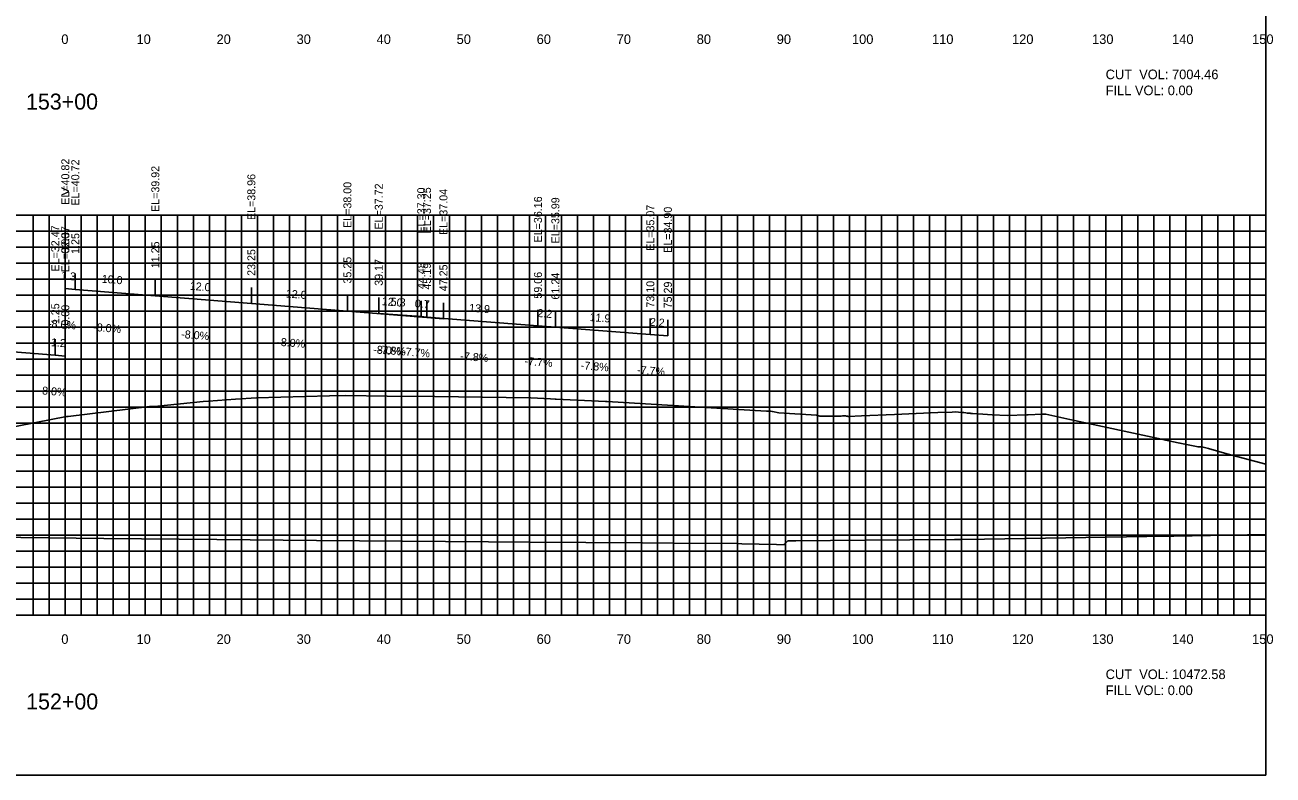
# Model space of a CAD drawing. Extents: x 1800880 to 1818864, y 245271 to 250560.
# Drawn here: x 1812247.8 to 1812403.7, y 250355.3 to 250449.1 of the extents above; entities that cross this region are included whole.
import ezdxf

# ---------------------------------------------------------------- set-up
doc = ezdxf.new("R2010")
doc.units = 0
for name, color, linetype in [('33', 7, 'Continuous'), ('ANNO-TXT', 7, 'Continuous'), ('AXIS', 7, 'Continuous'), ('CL-CNST', 7, 'Continuous'), ('DESIGN - DRAINAGE - Bridges', 7, 'Continuous'), ('DRAINAGETXT', 7, 'Continuous'), ('Level 32', 7, 'Continuous'), ('Level 37', 7, 'Continuous'), ('Level 46', 7, 'Continuous'), ('Level 62', 7, 'Continuous'), ('SHT-BDR', 7, 'Continuous')]:
    doc.layers.add(name, color=color, linetype=linetype)

msp = doc.modelspace()

# ---------------------------------------------------------------- linework, layer by layer
at = {"layer": '33'}
msp.add_line((1812252.82, 250400.1), (1812252.82, 250384.96), dxfattribs=at)
at = {"layer": 'AXIS'}
msp.add_lwpolyline([(1812252.82, 250416.14), (1812254.07, 250416.04), (1812264.07, 250415.24), (1812276.07, 250414.28), (1812288.07, 250413.32), (1812300.07, 250412.36)], dxfattribs=at)
at = {"layer": 'CL-CNST'}
msp.add_lwpolyline([(1812239.12, 250397.44), (1812252.99, 250400.13), (1812253.17, 250400.13), (1812263.33, 250401.38), (1812263.54, 250401.39), (1812263.98, 250401.4), (1812270.06, 250402.03), (1812270.71, 250402.07), (1812271.82, 250402.15), (1812274.09, 250402.31), (1812276.7, 250402.5), (1812285.83, 250402.72), (1812287.84, 250402.76), (1812293.06, 250402.71), (1812298.99, 250402.64), (1812307.91, 250402.53), (1812310.98, 250402.5), (1812313.43, 250402.36), (1812314.03, 250402.33), (1812314.15, 250402.32), (1812320.34, 250402.02), (1812320.53, 250402.02), (1812339.02, 250400.9), (1812340.44, 250400.82), (1812340.48, 250400.82), (1812340.64, 250400.82), (1812340.99, 250400.81), (1812341.17, 250400.76), (1812342, 250400.62), (1812346.7, 250400.31), (1812347.12, 250400.19), (1812349.65, 250400.19), (1812349.72, 250400.19), (1812349.74, 250400.19), (1812349.95, 250400.24), (1812350.2, 250400.23), (1812350.22, 250400.23), (1812350.23, 250400.23), (1812350.24, 250400.23), (1812350.26, 250400.23), (1812350.28, 250400.23), (1812350.3, 250400.23), (1812350.35, 250400.22), (1812350.38, 250400.21), (1812350.42, 250400.21), (1812350.47, 250400.2), (1812350.54, 250400.18), (1812350.65, 250400.16), (1812350.67, 250400.15), (1812352.31, 250400.23), (1812356.42, 250400.41), (1812361.83, 250400.65), (1812363.64, 250400.71), (1812364, 250400.74), (1812364.41, 250400.7), (1812364.81, 250400.66), (1812365.1, 250400.63), (1812365.33, 250400.6), (1812365.51, 250400.58), (1812365.65, 250400.57), (1812365.78, 250400.56), (1812365.88, 250400.55), (1812365.97, 250400.54), (1812366.04, 250400.53), (1812366.11, 250400.52), (1812366.17, 250400.52), (1812367.48, 250400.43), (1812368.65, 250400.34), (1812370.5, 250400.27), (1812372.97, 250400.35), (1812373.14, 250400.34), (1812374.84, 250400.43), (1812375.17, 250400.42), (1812375.35, 250400.42), (1812378.33, 250399.78), (1812389.79, 250397.3), (1812390.3, 250397.19), (1812392.1, 250396.83), (1812394.36, 250396.35), (1812394.38, 250396.36), (1812394.82, 250396.36), (1812395.66, 250396.16), (1812396.94, 250395.79), (1812397.98, 250395.5), (1812402.82, 250394.19)], dxfattribs=at)
at = {"layer": 'DESIGN - DRAINAGE - Bridges'}
for p, q in [((1812402.82, 250375.32), (1812402.82, 250425.32)), ((1812402.88, 250425.32), (1812402.82, 250425.32)), ((1812402.88, 250415.32), (1812402.82, 250415.32)), ((1812402.88, 250405.32), (1812402.82, 250405.32)), ((1812402.88, 250395.32), (1812402.82, 250395.32)), ((1812402.88, 250385.32), (1812402.82, 250385.32)), ((1812102.82, 250375.32), (1812402.82, 250375.32)), ((1812252.82, 250375.26), (1812252.82, 250375.32)), ((1812262.82, 250375.26), (1812262.82, 250375.32)), ((1812272.82, 250375.26), (1812272.82, 250375.32)), ((1812282.82, 250375.26), (1812282.82, 250375.32)), ((1812292.82, 250375.26), (1812292.82, 250375.32)), ((1812302.82, 250375.26), (1812302.82, 250375.32)), ((1812312.82, 250375.26), (1812312.82, 250375.32)), ((1812322.82, 250375.26), (1812322.82, 250375.32)), ((1812332.82, 250375.26), (1812332.82, 250375.32)), ((1812342.82, 250375.26), (1812342.82, 250375.32)), ((1812352.82, 250375.26), (1812352.82, 250375.32)), ((1812362.82, 250375.26), (1812362.82, 250375.32)), ((1812372.82, 250375.26), (1812372.82, 250375.32)), ((1812382.82, 250375.26), (1812382.82, 250375.32)), ((1812392.82, 250375.26), (1812392.82, 250375.32)), ((1812402.82, 250375.26), (1812402.82, 250375.32)), ((1812402.88, 250375.32), (1812402.82, 250375.32))]:
    msp.add_line(p, q, dxfattribs=at)
at = {"layer": 'Level 37'}
for p, q in [((1812252.82, 250416.14), (1812252.82, 250418.14)), ((1812254.07, 250416.04), (1812254.07, 250418.04)), ((1812264.07, 250415.24), (1812264.07, 250417.24)), ((1812276.07, 250414.28), (1812276.07, 250416.28)), ((1812288.07, 250413.32), (1812288.07, 250415.32)), ((1812291.99, 250413.04), (1812291.99, 250415.04)), ((1812297.3, 250412.63), (1812297.3, 250414.63)), ((1812298.01, 250412.57), (1812298.01, 250414.57)), ((1812300.07, 250412.36), (1812300.07, 250414.36)), ((1812311.88, 250411.49), (1812311.88, 250413.49)), ((1812314.06, 250411.32), (1812314.06, 250413.32)), ((1812325.92, 250410.39), (1812325.92, 250412.39)), ((1812328.11, 250410.22), (1812328.11, 250412.22)), ((1812251.57, 250407.8), (1812251.57, 250409.8)), ((1812252.82, 250407.7), (1812252.82, 250409.7))]:
    msp.add_line(p, q, dxfattribs=at)
msp.add_lwpolyline([(1812102.82, 250355.32), (1812402.82, 250355.32), (1812402.82, 250545.32), (1812102.82, 250545.32)], close=True, dxfattribs=at)
at = {"layer": 'Level 46'}
for p, q in [((1812102.82, 250425.32), (1812402.82, 250425.32)), ((1812248.82, 250375.32), (1812248.82, 250425.32)), ((1812250.82, 250375.32), (1812250.82, 250425.32)), ((1812252.82, 250375.32), (1812252.82, 250425.32)), ((1812254.82, 250375.32), (1812254.82, 250425.32)), ((1812256.82, 250375.32), (1812256.82, 250425.32)), ((1812258.82, 250375.32), (1812258.82, 250425.32)), ((1812260.82, 250375.32), (1812260.82, 250425.32)), ((1812262.82, 250375.32), (1812262.82, 250425.32)), ((1812264.82, 250375.32), (1812264.82, 250425.32)), ((1812266.82, 250375.32), (1812266.82, 250425.32)), ((1812268.82, 250375.32), (1812268.82, 250425.32)), ((1812270.82, 250375.32), (1812270.82, 250425.32)), ((1812272.82, 250375.32), (1812272.82, 250425.32)), ((1812274.82, 250375.32), (1812274.82, 250425.32)), ((1812276.82, 250375.32), (1812276.82, 250425.32)), ((1812278.82, 250375.32), (1812278.82, 250425.32)), ((1812280.82, 250375.32), (1812280.82, 250425.32)), ((1812282.82, 250375.32), (1812282.82, 250425.32)), ((1812284.82, 250375.32), (1812284.82, 250425.32)), ((1812286.82, 250375.32), (1812286.82, 250425.32)), ((1812288.82, 250375.32), (1812288.82, 250425.32)), ((1812290.82, 250375.32), (1812290.82, 250425.32)), ((1812292.82, 250375.32), (1812292.82, 250425.32)), ((1812294.82, 250375.32), (1812294.82, 250425.32)), ((1812296.82, 250375.32), (1812296.82, 250425.32)), ((1812298.82, 250375.32), (1812298.82, 250425.32)), ((1812300.82, 250375.32), (1812300.82, 250425.32)), ((1812302.82, 250375.32), (1812302.82, 250425.32)), ((1812304.82, 250375.32), (1812304.82, 250425.32)), ((1812306.82, 250375.32), (1812306.82, 250425.32)), ((1812308.82, 250375.32), (1812308.82, 250425.32)), ((1812310.82, 250375.32), (1812310.82, 250425.32)), ((1812312.82, 250375.32), (1812312.82, 250425.32)), ((1812314.82, 250375.32), (1812314.82, 250425.32)), ((1812316.82, 250375.32), (1812316.82, 250425.32)), ((1812318.82, 250375.32), (1812318.82, 250425.32)), ((1812320.82, 250375.32), (1812320.82, 250425.32)), ((1812322.82, 250375.32), (1812322.82, 250425.32)), ((1812324.82, 250375.32), (1812324.82, 250425.32)), ((1812326.82, 250375.32), (1812326.82, 250425.32)), ((1812328.82, 250375.32), (1812328.82, 250425.32)), ((1812330.82, 250375.32), (1812330.82, 250425.32)), ((1812332.82, 250375.32), (1812332.82, 250425.32)), ((1812334.82, 250375.32), (1812334.82, 250425.32)), ((1812336.82, 250375.32), (1812336.82, 250425.32)), ((1812338.82, 250375.32), (1812338.82, 250425.32)), ((1812340.82, 250375.32), (1812340.82, 250425.32)), ((1812342.82, 250375.32), (1812342.82, 250425.32)), ((1812344.82, 250375.32), (1812344.82, 250425.32)), ((1812346.82, 250375.32), (1812346.82, 250425.32)), ((1812348.82, 250375.32), (1812348.82, 250425.32)), ((1812350.82, 250375.32), (1812350.82, 250425.32)), ((1812352.82, 250375.32), (1812352.82, 250425.32)), ((1812354.82, 250375.32), (1812354.82, 250425.32)), ((1812356.82, 250375.32), (1812356.82, 250425.32)), ((1812358.82, 250375.32), (1812358.82, 250425.32)), ((1812360.82, 250375.32), (1812360.82, 250425.32)), ((1812362.82, 250375.32), (1812362.82, 250425.32)), ((1812364.82, 250375.32), (1812364.82, 250425.32)), ((1812366.82, 250375.32), (1812366.82, 250425.32)), ((1812368.82, 250375.32), (1812368.82, 250425.32)), ((1812370.82, 250375.32), (1812370.82, 250425.32)), ((1812372.82, 250375.32), (1812372.82, 250425.32)), ((1812374.82, 250375.32), (1812374.82, 250425.32)), ((1812376.82, 250375.32), (1812376.82, 250425.32)), ((1812378.82, 250375.32), (1812378.82, 250425.32)), ((1812380.82, 250375.32), (1812380.82, 250425.32)), ((1812382.82, 250375.32), (1812382.82, 250425.32)), ((1812384.82, 250375.32), (1812384.82, 250425.32)), ((1812386.82, 250375.32), (1812386.82, 250425.32)), ((1812388.82, 250375.32), (1812388.82, 250425.32)), ((1812390.82, 250375.32), (1812390.82, 250425.32)), ((1812392.82, 250375.32), (1812392.82, 250425.32)), ((1812394.82, 250375.32), (1812394.82, 250425.32)), ((1812396.82, 250375.32), (1812396.82, 250425.32)), ((1812398.82, 250375.32), (1812398.82, 250425.32)), ((1812400.82, 250375.32), (1812400.82, 250425.32)), ((1812402.82, 250375.32), (1812402.82, 250425.32)), ((1812102.82, 250423.32), (1812402.82, 250423.32)), ((1812102.82, 250421.32), (1812402.82, 250421.32)), ((1812102.82, 250419.32), (1812402.82, 250419.32)), ((1812102.82, 250417.32), (1812402.82, 250417.32)), ((1812102.82, 250415.32), (1812402.82, 250415.32)), ((1812102.82, 250413.32), (1812402.82, 250413.32)), ((1812102.82, 250411.32), (1812402.82, 250411.32)), ((1812102.82, 250409.32), (1812402.82, 250409.32)), ((1812102.82, 250407.32), (1812402.82, 250407.32)), ((1812102.82, 250405.32), (1812402.82, 250405.32)), ((1812102.82, 250403.32), (1812402.82, 250403.32)), ((1812102.82, 250401.32), (1812402.82, 250401.32)), ((1812102.82, 250399.32), (1812402.82, 250399.32)), ((1812102.82, 250397.32), (1812402.82, 250397.32)), ((1812102.82, 250395.32), (1812402.82, 250395.32)), ((1812102.82, 250393.32), (1812402.82, 250393.32)), ((1812102.82, 250391.32), (1812402.82, 250391.32)), ((1812102.82, 250389.32), (1812402.82, 250389.32)), ((1812102.82, 250387.32), (1812402.82, 250387.32)), ((1812102.82, 250385.32), (1812402.82, 250385.32)), ((1812102.82, 250383.32), (1812402.82, 250383.32)), ((1812102.82, 250381.32), (1812402.82, 250381.32)), ((1812102.82, 250379.32), (1812402.82, 250379.32)), ((1812102.82, 250377.32), (1812402.82, 250377.32)), ((1812102.82, 250375.32), (1812402.82, 250375.32))]:
    msp.add_line(p, q, dxfattribs=at)
at = {"layer": 'Level 62'}
for points in [[(1812291.99, 250413.04), (1812297.3, 250412.63), (1812298.01, 250412.57), (1812311.88, 250411.49), (1812314.06, 250411.32), (1812325.92, 250410.39), (1812328.11, 250410.22)], [(1812193.57, 250412.44), (1812205.57, 250411.48), (1812217.57, 250410.52), (1812229.57, 250409.56), (1812241.57, 250408.6), (1812251.57, 250407.8), (1812252.82, 250407.7)], [(1812233.37, 250385.18), (1812257.65, 250384.91), (1812271.75, 250384.77), (1812284.22, 250384.65), (1812305.69, 250384.47), (1812310.8, 250384.43), (1812324.94, 250384.34), (1812328.76, 250384.31), (1812336.73, 250384.26), (1812337.37, 250384.24), (1812341.68, 250384.14), (1812342.63, 250384.11), (1812342.73, 250384.21), (1812343.12, 250384.61), (1812343.86, 250384.62), (1812344.1, 250384.62), (1812344.1, 250384.62), (1812344.11, 250384.62), (1812352.78, 250384.68), (1812363.95, 250384.76), (1812364.4, 250384.77), (1812364.74, 250384.77), (1812364.84, 250384.77), (1812367.69, 250384.82), (1812390.52, 250385.17), (1812391.33, 250385.18), (1812402.82, 250385.38)]]:
    msp.add_lwpolyline(points, dxfattribs=at)

# ---------------------------------------------------------------- texts
for s, p in [('0', (1812252.32, 250446.72)), ('10', (1812261.72, 250446.72)), ('20', (1812271.72, 250446.72)), ('30', (1812281.72, 250446.72)), ('40', (1812291.72, 250446.72)), ('50', (1812301.72, 250446.72)), ('60', (1812311.72, 250446.72)), ('70', (1812321.72, 250446.72)), ('80', (1812331.72, 250446.72)), ('90', (1812341.72, 250446.72)), ('100', (1812351.12, 250446.72)), ('110', (1812361.12, 250446.72)), ('120', (1812371.12, 250446.72)), ('130', (1812381.12, 250446.72)), ('140', (1812391.12, 250446.72)), ('150', (1812401.12, 250446.72)), ('0', (1812252.32, 250371.72)), ('10', (1812261.72, 250371.72)), ('20', (1812271.72, 250371.72)), ('30', (1812281.72, 250371.72)), ('40', (1812291.72, 250371.72)), ('50', (1812301.72, 250371.72)), ('60', (1812311.72, 250371.72)), ('70', (1812321.72, 250371.72)), ('80', (1812331.72, 250371.72)), ('90', (1812341.72, 250371.72)), ('100', (1812351.12, 250371.72)), ('110', (1812361.12, 250371.72)), ('120', (1812371.12, 250371.72)), ('130', (1812381.12, 250371.72)), ('140', (1812391.12, 250371.72)), ('150', (1812401.12, 250371.72))]:
    msp.add_text(s, height=1.2).set_placement(p)
at = {"layer": 'ANNO-TXT'}
for s, rotation, p in [('1.3', 355.4261, (1812252.25, 250417.29)), ('10.0', 355.4261, (1812257.34, 250416.88)), ('12.0', 355.4261, (1812268.34, 250416)), ('12.0', 355.4261, (1812280.34, 250415.04)), ('12.0', 355.4261, (1812292.34, 250414.08)), ('5.3', 355.5211, (1812293.45, 250414.03)), ('0.7', 355.5762, (1812296.46, 250413.8)), ('13.9', 355.5215, (1812303.25, 250413.26)), ('2.2', 355.5781, (1812311.77, 250412.6)), ('11.9', 355.5227, (1812318.3, 250412.09)), ('-8.0%', 355.4261, (1812250.64, 250411.3)), ('-8.0%', 355.4261, (1812256.27, 250410.85)), ('2.2', 355.5798, (1812325.82, 250411.5)), ('1.2', 355.4261, (1812251, 250408.95)), ('-8.0%', 355.4261, (1812267.27, 250409.97)), ('-8.0%', 355.4261, (1812279.27, 250409.01)), ('-8.0%', 355.4261, (1812291.27, 250408.05)), ('-7.8%', 355.5211, (1812291.85, 250408.04)), ('-7.7%', 355.5762, (1812294.87, 250407.8)), ('-7.8%', 355.5215, (1812302.15, 250407.23)), ('-7.7%', 355.5781, (1812310.18, 250406.6)), ('-7.8%', 355.5227, (1812317.2, 250406.06)), ('-7.7%', 355.5798, (1812324.23, 250405.5)), ('8.0%', 355.4261, (1812249.89, 250402.91))]:
    msp.add_text(s, height=1, rotation=rotation, dxfattribs=at).set_placement(p)
at = {"layer": 'DESIGN - DRAINAGE - Bridges'}
msp.add_text('>', height=1.5, dxfattribs=at).set_placement((1812252.21, 250427.57))
at = {"layer": 'DRAINAGETXT'}
for s, p in [('CUT  VOL: 7004.46', (1812382.82, 250442.32)), ('FILL VOL: 0.00', (1812382.82, 250440.32)), ('CUT  VOL: 10472.58', (1812382.82, 250367.32)), ('FILL VOL: 0.00', (1812382.82, 250365.32))]:
    msp.add_text(s, height=1.2, dxfattribs=at).set_placement(p)
at = {"layer": 'Level 32'}
for s, p in [('153+00', (1812247.91, 250438.52)), ('152+00', (1812247.93, 250363.52))]:
    msp.add_text(s, height=2, dxfattribs=at).set_placement(p)
at = {"layer": 'SHT-BDR'}
for s, p in [('EL=40.82', (1812253.32, 250426.62)), ('EL=40.72', (1812254.57, 250426.52)), ('EL=39.92', (1812264.57, 250425.72)), ('EL=38.96', (1812276.57, 250424.71)), ('EL=38.00', (1812288.57, 250423.72)), ('EL=37.72', (1812292.49, 250423.52)), ('EL=37.30', (1812297.8, 250423.02)), ('EL=37.25', (1812298.51, 250423.04)), ('EL=37.04', (1812300.57, 250422.84)), ('EL=36.16', (1812312.38, 250421.91)), ('EL=35.99', (1812314.56, 250421.79)), ('EL=35.07', (1812326.42, 250420.86)), ('EL=34.90', (1812328.61, 250420.61)), ('EL=32.47', (1812252.07, 250418.27)), ('EL=32.37', (1812253.32, 250418.17)), ('0.00', (1812253.32, 250420.51)), ('1.25', (1812254.57, 250420.48)), ('11.25', (1812264.57, 250418.69)), ('23.25', (1812276.57, 250417.73)), ('35.25', (1812288.57, 250416.77)), ('39.17', (1812292.49, 250416.49)), ('44.48', (1812297.8, 250416.08)), ('45.19', (1812298.51, 250416.02)), ('47.25', (1812300.57, 250415.81)), ('59.06', (1812312.38, 250414.89)), ('61.24', (1812314.56, 250414.77)), ('73.10', (1812326.42, 250413.76)), ('75.29', (1812328.61, 250413.67)), ('-1.25', (1812252.07, 250411.25)), ('-0.00', (1812253.32, 250411.07))]:
    msp.add_text(s, height=1, rotation=90, dxfattribs=at).set_placement(p)

doc.saveas('drawing.dxf')
